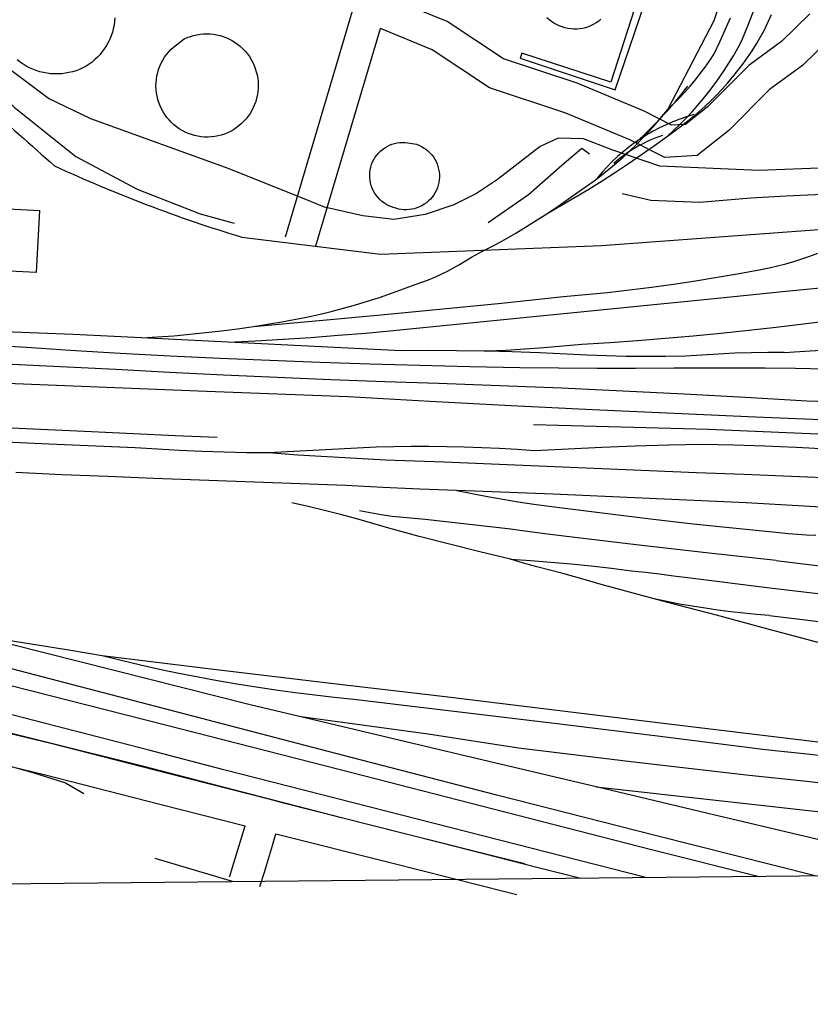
# Model space of a CAD drawing. Extents: x 3625074 to 3663148, y 511451 to 537151.
# Drawn here: x 3640863 to 3641606, y 516860 to 517789 of the extents above; entities that cross this region are included whole.
import ezdxf

# ---------------------------------------------------------------- set-up
doc = ezdxf.new("R2010")
doc.units = 0
for name, color, linetype in [('V-BLDG-OTLN', 7, 'Continuous'), ('V-DOMW-TANK', 7, 'Continuous'), ('V-GRID-FRAM', 7, 'Continuous'), ('V-RAIL-TRAK', 7, 'Continuous'), ('V-ROAD-CNTR', 7, 'Continuous'), ('V-SITE-OTLN', 7, 'Continuous'), ('V-TOPO-SHOR', 7, 'Continuous'), ('V-UTIL-LINE', 7, 'Continuous')]:
    doc.layers.add(name, color=color, linetype=linetype)

msp = doc.modelspace()

# ---------------------------------------------------------------- linework, layer by layer
at = {"layer": 'V-BLDG-OTLN'}
msp.add_lwpolyline([(3640799.28, 517614.01), (3640881.38, 517609.89), (3640878.45, 517551.48), (3640795.83, 517555.62), (3640795.71, 517553.11), (3640710.24, 517557.39), (3640711.97, 517591.97), (3640727.37, 517591.19), (3640729.43, 517632.37), (3640800.02, 517628.83)], close=True, dxfattribs=at)
at = {"layer": 'V-DOMW-TANK'}
for points in [[(3640952.42, 517791.03), (3640952.12, 517787.6), (3640951.62, 517784.19), (3640950.91, 517780.83), (3640950, 517777.51), (3640948.9, 517774.24), (3640947.6, 517771.06), (3640946.12, 517767.95), (3640944.45, 517764.94), (3640942.6, 517762.04), (3640940.58, 517759.25), (3640938.4, 517756.59), (3640936.07, 517754.06), (3640933.58, 517751.68), (3640930.96, 517749.45), (3640928.21, 517747.38), (3640925.34, 517745.48), (3640922.27, 517743.89), (3640919.1, 517742.49), (3640915.86, 517741.28), (3640912.55, 517740.26), (3640909.19, 517739.45), (3640905.79, 517738.85), (3640902.35, 517738.44), (3640898.89, 517738.25), (3640895.43, 517738.26), (3640891.98, 517738.48), (3640888.55, 517738.91), (3640885.15, 517739.54), (3640881.79, 517740.38), (3640878.49, 517741.41), (3640875.25, 517742.65), (3640872.1, 517744.07), (3640869.04, 517745.68), (3640866.08, 517747.48), (3640863.23, 517749.44), (3640860.51, 517751.58)], [(3641409.64, 517789.81), (3641407.48, 517788.03), (3641405.2, 517786.42), (3641402.82, 517784.97), (3641400.33, 517783.69), (3641397.76, 517782.6), (3641395.12, 517781.7), (3641392.42, 517780.98), (3641389.64, 517780.59), (3641386.85, 517780.4), (3641384.04, 517780.42), (3641381.25, 517780.63), (3641378.47, 517781.04), (3641375.73, 517781.64), (3641373.05, 517782.45), (3641370.43, 517783.44), (3641367.88, 517784.61), (3641365.43, 517785.97), (3641363.07, 517787.49), (3641360.84, 517789.18), (3641358.73, 517791.03)]]:
    msp.add_lwpolyline(points, dxfattribs=at)
for points in [[(3641017.55, 517771.27), (3641020.44, 517772.53), (3641023.39, 517773.61), (3641026.41, 517774.49), (3641029.49, 517775.17), (3641032.6, 517775.66), (3641035.73, 517775.94), (3641038.87, 517776.02), (3641042.02, 517775.89), (3641045.15, 517775.57), (3641048.25, 517775.04), (3641051.31, 517774.31), (3641054.32, 517773.39), (3641057.26, 517772.27), (3641060.12, 517770.97), (3641062.9, 517769.48), (3641065.57, 517767.82), (3641068.13, 517765.99), (3641070.56, 517763.99), (3641072.87, 517761.85), (3641075.02, 517759.56), (3641077.03, 517757.14), (3641078.87, 517754.59), (3641080.55, 517751.92), (3641082.05, 517749.16), (3641083.37, 517746.3), (3641084.5, 517743.36), (3641085.44, 517740.36), (3641086.19, 517737.3), (3641086.73, 517734.2), (3641087.07, 517731.08), (3641087.21, 517727.93), (3641087.15, 517724.79), (3641086.88, 517721.65), (3641086.42, 517718.54), (3641085.75, 517715.47), (3641084.88, 517712.44), (3641083.83, 517709.48), (3641082.58, 517706.59), (3641081.15, 517703.79), (3641079.54, 517701.08), (3641077.75, 517698.49), (3641075.81, 517696.01), (3641073.71, 517693.67), (3641071.46, 517691.47), (3641069.08, 517689.42), (3641066.56, 517687.52), (3641063.93, 517685.8), (3641061.2, 517684.24), (3641058.37, 517682.86), (3641055.45, 517681.68), (3641052.47, 517680.68), (3641049.43, 517679.88), (3641046.34, 517679.27), (3641043.18, 517678.92), (3641040, 517678.78), (3641036.82, 517678.85), (3641033.66, 517679.12), (3641030.51, 517679.6), (3641027.41, 517680.29), (3641024.36, 517681.18), (3641021.37, 517682.27), (3641018.46, 517683.55), (3641015.64, 517685.03), (3641012.93, 517686.68), (3641010.32, 517688.5), (3641007.85, 517690.5), (3641005.51, 517692.66), (3641003.31, 517694.96), (3641001.28, 517697.4), (3640999.41, 517699.97), (3640997.71, 517702.66), (3640996.19, 517705.45), (3640994.85, 517708.33), (3640993.71, 517711.3), (3640992.77, 517714.34), (3640992.03, 517717.43), (3640991.49, 517720.57), (3640991.17, 517723.73), (3640991.04, 517726.91), (3640991.13, 517730.08), (3640991.43, 517733.25), (3640991.93, 517736.39), (3640992.64, 517739.49), (3640993.55, 517742.53), (3640994.66, 517745.51), (3640995.96, 517748.42), (3640997.45, 517751.22), (3640999.12, 517753.93), (3641000.97, 517756.52), (3641002.98, 517758.98), (3641005.15, 517761.3), (3641007.47, 517763.48)], [(3641235.97, 517672.11), (3641238.34, 517671.21), (3641240.63, 517670.13), (3641242.83, 517668.87), (3641244.92, 517667.44), (3641246.88, 517665.84), (3641248.72, 517664.1), (3641250.41, 517662.21), (3641251.94, 517660.19), (3641253.3, 517658.06), (3641254.49, 517655.83), (3641255.5, 517653.51), (3641256.32, 517651.11), (3641256.95, 517648.65), (3641257.38, 517646.16), (3641257.6, 517643.64), (3641257.63, 517641.1), (3641257.45, 517638.58), (3641257.07, 517636.07), (3641256.5, 517633.61), (3641255.72, 517631.2), (3641254.76, 517628.86), (3641253.62, 517626.6), (3641252.29, 517624.44), (3641250.8, 517622.39), (3641249.15, 517620.47), (3641247.35, 517618.69), (3641245.41, 517617.06), (3641243.35, 517615.58), (3641241.18, 517614.28), (3641238.91, 517613.15), (3641236.56, 517612.21), (3641234.15, 517611.46), (3641231.68, 517610.91), (3641229.17, 517610.55), (3641226.64, 517610.4), (3641224.11, 517610.44), (3641221.58, 517610.69), (3641219.1, 517611.14), (3641216.65, 517611.79), (3641214.26, 517612.63), (3641211.87, 517613.47), (3641209.56, 517614.49), (3641207.34, 517615.7), (3641205.22, 517617.09), (3641203.22, 517618.64), (3641201.35, 517620.35), (3641199.63, 517622.2), (3641198.06, 517624.18), (3641196.66, 517626.29), (3641195.44, 517628.5), (3641194.39, 517630.8), (3641193.54, 517633.18), (3641192.88, 517635.63), (3641192.42, 517638.11), (3641192.16, 517640.63), (3641192.1, 517643.16), (3641192.25, 517645.68), (3641192.6, 517648.19), (3641193.16, 517650.66), (3641193.91, 517653.07), (3641194.86, 517655.42), (3641195.99, 517657.68), (3641197.3, 517659.84), (3641198.78, 517661.9), (3641200.42, 517663.82), (3641202.21, 517665.61), (3641204.14, 517667.24), (3641206.2, 517668.72), (3641208.36, 517670.02), (3641210.63, 517671.14), (3641212.98, 517672.08), (3641215.4, 517672.83), (3641217.87, 517673.37), (3641220.37, 517673.72), (3641222.9, 517673.86), (3641225.43, 517673.8), (3641227.94, 517673.53)]]:
    msp.add_lwpolyline(points, close=True, dxfattribs=at)
at = {"layer": 'V-GRID-FRAM'}
msp.add_lwpolyline([(3629129.44, 535042.13), (3660791.61, 535359.9), (3660982.02, 517177.98), (3629303.98, 516860.05), (3629129.44, 535042.13)], dxfattribs=at)
at = {"layer": 'V-RAIL-TRAK'}
for p, q in [((3641167.56, 517096.82), (3640501.52, 517270.55)), ((3641247.08, 517116.88), (3641127.25, 517133.24))]:
    msp.add_line(p, q, dxfattribs=at)
for points in [[(3640977.51, 517490.04), (3640992.61, 517490.89), (3641007.7, 517491.97), (3641022.77, 517493.28), (3641037.81, 517494.81), (3641052.83, 517496.57), (3641067.83, 517498.55), (3641082.79, 517500.75), (3641097.72, 517503.18), (3641109.44, 517505.06), (3641121.11, 517507.17), (3641132.75, 517509.49), (3641144.34, 517512.04), (3641155.87, 517514.8), (3641167.36, 517517.78), (3641178.78, 517520.98), (3641190.15, 517524.39), (3641201.44, 517528.01), (3641212.67, 517531.85), (3641223.83, 517535.9), (3641234.9, 517540.16), (3641241.11, 517542.27), (3641247.25, 517544.58), (3641253.32, 517547.08), (3641259.3, 517549.77), (3641265.19, 517552.65), (3641270.99, 517555.72), (3641276.7, 517558.96), (3641282.29, 517562.39), (3641287.78, 517565.99), (3641298.34, 517571.34), (3641308.81, 517576.88), (3641319.18, 517582.6), (3641329.45, 517588.5), (3641339.62, 517594.58), (3641349.68, 517600.83), (3641359.63, 517607.26), (3641369.47, 517613.85), (3641379.19, 517620.62), (3641388.79, 517627.56), (3641396.06, 517632.53), (3641403.19, 517637.68), (3641410.2, 517643), (3641417.08, 517648.49), (3641423.83, 517654.15), (3641430.43, 517659.96), (3641436.9, 517665.94), (3641443.21, 517672.07), (3641449.38, 517678.35), (3641455.39, 517684.78), (3641461.24, 517691.35), (3641466.94, 517698.06), (3641472.46, 517704.91), (3641516.2, 517788.66), (3641540.38, 517860.6)], [(3641472.08, 517679.74), (3641478.13, 517685.26), (3641484.04, 517690.93), (3641489.79, 517696.76), (3641495.39, 517702.74), (3641500.83, 517708.86), (3641506.11, 517715.12), (3641511.22, 517721.52), (3641516.16, 517728.05), (3641520.93, 517734.71), (3641525.52, 517741.5), (3641529.94, 517748.4), (3641534.17, 517755.41), (3641538.21, 517762.53), (3641542.07, 517769.76), (3641548.26, 517785.13), (3641554.25, 517800.57)], [(3641359.63, 517607.26), (3641372.55, 517614.63), (3641385.37, 517622.17), (3641398.08, 517629.89), (3641410.69, 517637.78), (3641423.19, 517645.84), (3641435.59, 517654.06), (3641447.87, 517662.46), (3641460.03, 517671.02), (3641472.08, 517679.74), (3641484.01, 517688.62), (3641495.82, 517697.66), (3641501.63, 517702.63), (3641507.32, 517707.74), (3641512.86, 517713.01), (3641518.26, 517718.42), (3641523.51, 517723.98), (3641528.61, 517729.67), (3641533.56, 517735.51), (3641538.35, 517741.47), (3641542.98, 517747.55), (3641547.44, 517753.76), (3641551.73, 517760.09), (3641555.85, 517766.53), (3641559.8, 517773.08), (3641563.57, 517779.73), (3641569.98, 517794.14)], [(3641472.46, 517704.91), (3641477.97, 517710.14), (3641483.32, 517715.54), (3641488.51, 517721.09), (3641493.54, 517726.78), (3641498.4, 517732.62), (3641503.08, 517738.6), (3641507.59, 517744.72), (3641511.92, 517750.96), (3641516.06, 517757.32), (3641521.43, 517768.45), (3641526.6, 517779.67), (3641531.55, 517790.98)], [(3641082.79, 517500.75), (3641141.12, 517505.92), (3641199.44, 517511.3), (3641257.73, 517516.89), (3641316, 517522.7), (3641374.25, 517528.71), (3641395.02, 517530.58), (3641415.76, 517532.68), (3641436.47, 517535.03), (3641457.16, 517537.63), (3641477.81, 517540.47), (3641498.43, 517543.55), (3641519.01, 517546.88), (3641539.56, 517550.45), (3641560.05, 517554.26), (3641567.88, 517555.82), (3641575.67, 517557.59), (3641583.4, 517559.58), (3641591.07, 517561.77), (3641598.69, 517564.18), (3641606.23, 517566.8), (3641613.7, 517569.63)], [(3641058.91, 517485.71), (3641084.81, 517487.05), (3641110.71, 517488.59), (3641136.6, 517490.34), (3641162.47, 517492.31), (3641188.32, 517494.48), (3641214.15, 517496.86), (3641522.38, 517527.49), (3641580.43, 517533.48), (3641638.5, 517539.19), (3641668.44, 517541.99)], [(3641923.32, 517541.32), (3641750.9, 517520.38), (3641692.05, 517513.77), (3641633.23, 517506.88), (3641574.44, 517499.72), (3641548.39, 517496.78), (3641522.33, 517494.05), (3641496.23, 517491.53), (3641470.12, 517489.23), (3641444, 517487.15), (3641417.85, 517485.28), (3641391.69, 517483.63), (3641373.82, 517481.97), (3641355.94, 517480.5), (3641338.04, 517479.23), (3641320.13, 517478.16), (3641302.22, 517477.28)], [(3641581.98, 517476.05), (3641566.46, 517476.07), (3641550.96, 517475.86), (3641535.45, 517475.4), (3641519.96, 517474.71), (3641504.47, 517473.77), (3641489.01, 517472.6), (3641470.45, 517472.32), (3641451.88, 517472.28), (3641433.32, 517472.5), (3641414.76, 517472.97), (3641396.21, 517473.68), (3641377.67, 517474.65), (3641351.69, 517475.79), (3641325.71, 517476.69), (3641302.22, 517477.28), (3641299.72, 517477.34), (3641273.72, 517477.73), (3641247.73, 517477.88), (3641221.73, 517477.77), (3641140.31, 517481.63), (3641058.91, 517485.71), (3640977.51, 517490.04), (3640913.11, 517493), (3640848.7, 517495.68)], [(3640837.47, 517482.93), (3640873.92, 517480.76), (3640910.36, 517478.38), (3640957.31, 517475.62), (3641004.28, 517473.11), (3641051.27, 517470.83), (3641098.26, 517468.79), (3641145.27, 517466.99), (3641192.28, 517465.42), (3641239.3, 517464.1), (3641286.32, 517463.01), (3641333.36, 517462.16), (3641369.63, 517461.57), (3641405.92, 517461.27), (3641442.2, 517461.27), (3641478.49, 517461.55), (3641506.98, 517461.78), (3641535.48, 517461.8), (3641563.98, 517461.62), (3641592.48, 517461.24), (3641620.98, 517460.66)], [(3641581.98, 517476.05), (3641606.35, 517477.71), (3641630.74, 517479.35), (3641655.13, 517480.98), (3641679.53, 517482.6), (3641703.92, 517484.21), (3641726.64, 517485.83), (3641749.39, 517487.16), (3641772.14, 517488.21), (3641794.91, 517488.98), (3641817.68, 517489.47), (3641845.92, 517488.25), (3641874.14, 517486.79), (3641902.35, 517485.1), (3641930.55, 517483.17), (3641958.73, 517481.01), (3641986.89, 517478.61), (3642015.03, 517475.99), (3642043.15, 517473.12), (3642099.21, 517471.18), (3642155.25, 517468.97)], [(3641653.22, 517428.82), (3641603.16, 517430.33), (3641545.48, 517433.74), (3641487.78, 517436.9), (3641430.08, 517439.8), (3641372.36, 517442.44), (3641314.63, 517444.83), (3641256.89, 517446.96), (3641206.27, 517448.66), (3641155.67, 517450.56), (3641105.06, 517452.66), (3641054.47, 517454.96), (3641003.89, 517457.46), (3640953.32, 517460.17), (3640888.18, 517463.14), (3640823.04, 517466.34)], [(3640772.21, 517450.57), (3640905.46, 517445), (3641038.71, 517439.69), (3641171.98, 517434.64), (3641248.57, 517430.42), (3641325.18, 517426.42), (3641401.79, 517422.64), (3641478.42, 517419.07), (3641555.06, 517415.72), (3641631.7, 517412.59), (3641711.12, 517409.73), (3641790.52, 517406.57), (3641869.91, 517403.11), (3641949.29, 517399.35), (3641999.19, 517396.23), (3642049.1, 517393.31), (3642099.02, 517390.61), (3642148.96, 517388.12)], [(3640132.6, 517435.86), (3640172.54, 517434.99), (3640212.47, 517433.88), (3640252.4, 517432.53), (3640292.31, 517430.95), (3640332.22, 517429.12), (3640372.12, 517427.05), (3640676.78, 517413.45), (3640930.42, 517401.84), (3640969.83, 517399.78), (3641009.24, 517397.98), (3641048.67, 517396.46)], [(3641633.55, 517357.6), (3641588.85, 517359.53), (3641544.14, 517361.26), (3641499.42, 517362.79), (3641262.16, 517373.02), (3641234.6, 517373.88), (3641207.04, 517374.97), (3641179.51, 517376.29), (3641151.98, 517377.82), (3641124.46, 517379.58), (3641096.96, 517381.57), (3641076.04, 517381.87), (3641055.11, 517382.37), (3641034.19, 517383.08), (3641013.29, 517383.98), (3640992.39, 517385.1), (3640971.5, 517386.41), (3640890.13, 517389.84), (3640808.78, 517393.5)], [(3641622.61, 517385.23), (3641593.23, 517386.66), (3641563.84, 517387.88), (3641534.45, 517388.87), (3641505.05, 517389.65), (3641473.46, 517388.96), (3641441.87, 517388.01), (3641410.3, 517386.8), (3641378.73, 517385.33), (3641347.18, 517383.61), (3641330.65, 517384.8), (3641314.1, 517385.79), (3641297.53, 517386.58), (3641280.96, 517387.15), (3641264.39, 517387.52), (3641247.81, 517387.67), (3641231.22, 517387.62), (3641214.65, 517387.37), (3641198.07, 517386.91), (3641096.96, 517381.57)], [(3642165.06, 517297.24), (3642107.33, 517301.73), (3642049.58, 517306.02), (3641991.82, 517310.09), (3641934.05, 517313.96), (3641876.25, 517317.62), (3641818.45, 517321.08), (3641763.95, 517323.28), (3641709.46, 517325.74), (3641654.98, 517328.47), (3641600.51, 517331.45), (3641546.06, 517334.69), (3641455.38, 517338.85), (3641364.69, 517342.72), (3641273.98, 517346.27), (3641239.22, 517347.6), (3641204.46, 517349.2), (3641169.73, 517351.06), (3640988.98, 517357.66), (3640945.75, 517359.3), (3640902.52, 517361.14), (3640859.3, 517363.17)], [(3641273.98, 517346.27), (3641288.4, 517343.36), (3641302.86, 517340.64), (3641317.36, 517338.09), (3641331.88, 517335.72), (3641346.44, 517333.52), (3641361.02, 517331.5), (3641375.62, 517329.67), (3641415.85, 517324.52), (3641456.12, 517319.64), (3641496.42, 517315.03), (3641536.75, 517310.69), (3641577.11, 517306.62), (3641585.73, 517305.74), (3641594.36, 517305.05), (3641603.01, 517304.57), (3641611.67, 517304.29)], [(3641373.9, 517268.11), (3641361.52, 517271.29), (3641349.15, 517274.59), (3641336.82, 517278.02), (3641324.53, 517281.58), (3641295.82, 517288.5), (3641267.17, 517295.68), (3641238.59, 517303.12), (3641210.08, 517310.82), (3641195.03, 517315.3), (3641179.91, 517319.57), (3641164.74, 517323.64), (3641149.51, 517327.5), (3641134.23, 517331.16), (3641118.91, 517334.61)], [(3641324.72, 517309.8), (3641244.38, 517319.09), (3641233.98, 517319.78), (3641223.59, 517320.73), (3641213.24, 517321.95), (3641202.92, 517323.43), (3641192.63, 517325.17), (3641182.4, 517327.18)], [(3641452.3, 516981.97), (3641450.72, 516982.38), (3641252.83, 517032.85), (3641055, 517083.54), (3640985.73, 517101.69), (3640916.4, 517119.64), (3640847.02, 517137.4), (3640777.59, 517154.97), (3640708.11, 517172.34), (3640606.87, 517197.92), (3640505.57, 517223.25), (3640404.21, 517248.34), (3640302.79, 517273.2), (3640201.31, 517297.81), (3640099.77, 517322.18)], [(3641574.48, 517280.36), (3641511.33, 517287.32), (3641448.21, 517294.58), (3641385.13, 517302.13), (3641359.25, 517305.26), (3641333.38, 517308.61), (3641324.72, 517309.8)], [(3641390.53, 516981.35), (3641351.82, 516991.05), (3641258.68, 517014.6), (3641165.59, 517038.36), (3641072.56, 517062.32), (3640979.57, 517086.48), (3640886.49, 517109.69), (3640793.45, 517133.11), (3640700.47, 517156.74), (3640607.54, 517180.58), (3640514.67, 517204.61), (3640435.48, 517224.83), (3640356.22, 517244.81), (3640276.91, 517264.56), (3640197.54, 517284.06), (3640118.11, 517303.32)], [(3641324.53, 517281.58), (3641343.56, 517280.37), (3641362.56, 517278.93), (3641381.56, 517277.25), (3641400.53, 517275.34), (3641419.47, 517273.18), (3641438.39, 517270.79), (3641451.59, 517269.36), (3641464.79, 517267.81), (3641477.96, 517266.13), (3641491.12, 517264.34)], [(3641574.48, 517280.36), (3641811.92, 517251.21), (3642003.83, 517227.57), (3642264.59, 517196.46), (3642547.94, 517162.59), (3642804.77, 517131.87), (3643027.14, 517105.09), (3643139.5, 517092.1)], [(3641518.22, 517228.94), (3641481.85, 517238.41), (3641459.76, 517244.33), (3641409.82, 517257.96), (3641393.68, 517262.52), (3641373.9, 517268.11)], [(3640481.55, 517260.68), (3640761.73, 517186.45), (3640999.97, 517125.65), (3641164.2, 517083.8)], [(3641491.12, 517264.34), (3641571.06, 517254.49), (3641808.89, 517226.53), (3642000.84, 517202.89), (3642261.64, 517171.78), (3642544.98, 517137.91), (3642762.59, 517111.08)], [(3641751.88, 516984.98), (3641740.17, 516987.71), (3641606.98, 517019.43), (3641509, 517042.76), (3641405.25, 517067.45), (3641276.26, 517097.98), (3641127.25, 517133.24), (3641079.62, 517144.51), (3640822.35, 517209.54), (3640634.19, 517257.09)], [(3641568.15, 517228.8), (3641556.01, 517229.72), (3641543.88, 517230.84), (3641531.78, 517232.16), (3641519.7, 517233.68), (3641507.64, 517235.41), (3641495.62, 517237.34), (3641483.63, 517239.47), (3641471.67, 517241.8), (3641459.76, 517244.33)], [(3642162.26, 517061.68), (3642137.66, 517066.35), (3642113.1, 517071.28), (3642088.6, 517076.47), (3642064.15, 517081.91), (3642039.76, 517087.61), (3642015.43, 517093.56), (3641823.57, 517145.98), (3641749.48, 517166.22), (3641672.36, 517187.36), (3641653.34, 517192.52), (3641595.19, 517208.29), (3641569.06, 517215.3), (3641518.22, 517228.94)], [(3641568.15, 517228.8), (3641805.58, 517199.66), (3641997.58, 517176.01), (3642258.43, 517144.89), (3642541.77, 517111.02), (3642798.58, 517080.3), (3642840.58, 517075.24)], [(3641564.52, 517102.33), (3641467.71, 517114.5), (3641370.88, 517126.44), (3641274.01, 517138.13), (3641177.12, 517149.6), (3641158.72, 517151.48), (3641140.35, 517153.57), (3641122, 517155.87), (3641103.68, 517158.39), (3641085.39, 517161.12), (3641067.14, 517164.07), (3641048.92, 517167.23), (3641030.73, 517170.6), (3641012.59, 517174.18), (3640994.49, 517177.97), (3640976.44, 517181.98), (3640958.43, 517186.19), (3640940.48, 517190.62), (3640911, 517195.7), (3640881.48, 517200.54), (3640851.94, 517205.16), (3640822.35, 517209.54)], [(3641894.54, 517075.61), (3641683.99, 517100.88), (3641473.48, 517126.35), (3641262.98, 517152.02), (3641155.44, 517164.55), (3641047.94, 517177.42), (3640940.48, 517190.62)], [(3642281.64, 516990.3), (3641603.42, 517072.39), (3641549.01, 517078.22), (3641494.74, 517084.28), (3641440.5, 517090.59), (3641386.3, 517097.13), (3641332.12, 517103.92), (3641247.08, 517116.88)], [(3642367.64, 517006.54), (3641606.32, 517097.86), (3641564.52, 517102.33)], [(3641611.01, 516983.57), (3641609.71, 516983.9), (3641460.62, 517021.66), (3641311.62, 517059.71), (3641167.56, 517096.82)], [(3641164.2, 517083.8), (3641308.28, 517046.69), (3641457.31, 517008.62), (3641558.36, 516983.04)], [(3641405.25, 517067.45), (3641638.72, 517041.47), (3641913.06, 517008.14), (3642078.77, 516988.26)]]:
    msp.add_lwpolyline(points, dxfattribs=at)
at = {"layer": 'V-ROAD-CNTR'}
for points in [[(3641112.77, 517584.92), (3641184.42, 517826.62), (3641274.52, 518067.78), (3641349.14, 518289.12)], [(3641605.98, 517794.81), (3641579.61, 517769.05), (3641548.61, 517746.27), (3641509.87, 517707.44), (3641489.02, 517690.82), (3641476, 517690.07), (3641449.48, 517703.55), (3641387.22, 517729.45), (3641318.05, 517752.45), (3641265.1, 517787.52), (3641210.78, 517810.01)], [(3641847.73, 517793.77), (3641819.73, 517756.54), (3641786.84, 517745.45), (3641759.17, 517750.9), (3641676.53, 517779.34), (3641649.99, 517783.29), (3641644.77, 517782.62), (3641624.27, 517770.74), (3641599.07, 517746.12), (3641568.23, 517723.45), (3641529.9, 517685.04), (3641500.26, 517661.41), (3641469.63, 517659.65), (3641436.91, 517676.29), (3641376.71, 517701.33), (3641304.81, 517725.24), (3641250.95, 517760.91), (3641202.21, 517781.09)], [(3641141.54, 517576.39), (3641202.21, 517781.09)], [(3641071.73, 517584.7), (3641202.33, 517568.66), (3641410.19, 517576.74), (3641614.68, 517591.92), (3641786.42, 517615.55), (3641931.48, 517645.92), (3642154.44, 517689.16)], [(3640483.48, 517146.21), (3640501.91, 517159.02), (3640505.2, 517161.06), (3640507.55, 517162.63), (3640509.36, 517163.67), (3640511.23, 517164.59), (3640513.16, 517165.39), (3640515.14, 517166.06), (3640517.16, 517166.6), (3640519.21, 517167.01), (3640521.28, 517167.28), (3640523.37, 517167.42), (3640525.46, 517167.42), (3640527.54, 517167.28), (3640529.61, 517167.01), (3640531.77, 517166.58), (3640619.95, 517144.31), (3640708.61, 517122.24), (3640797.34, 517100.47), (3640886.01, 517079.02), (3640994.78, 517051.12), (3641074.84, 517030.74)], [(3640804.44, 517129.61), (3640893.27, 517108.13), (3641002.21, 517080.19), (3641097.17, 517056.01)], [(3641097.17, 517056.01), (3641111.09, 517052.46), (3641220.01, 517024.93), (3641329.01, 516997.58), (3641337.88, 516995.33)], [(3641060.24, 516982.73), (3641060.49, 516983.52), (3641064.35, 516995.89), (3641068.13, 517008.28), (3641074.84, 517030.74)], [(3641088.82, 516973.63), (3641089.1, 516974.5), (3641093.02, 516987.04), (3641096.85, 516999.61), (3641100.61, 517012.19), (3641103.87, 517023.34)], [(3641103.87, 517023.34), (3641212.68, 516995.84), (3641321.67, 516968.49), (3641330.5, 516966.25)]]:
    msp.add_lwpolyline(points, dxfattribs=at)
for centre, radius, start, end in [((3646478.11, 523964.03), 8426.7, 227.307069, 228.510596), ((3641170.55, 517973.6), 404.77, 312.29352, 322.41229), ((3641545.56, 517527), 179.71, 105.73418, 140.82166), ((3641505.56, 517561.08), 125.08, 107.7885, 132.074), ((3641461.1, 518872.23), 1345.11, 245.13864, 253.17399)]:
    msp.add_arc(centre, radius, start, end, dxfattribs=at)
at = {"layer": 'V-SITE-OTLN'}
msp.add_lwpolyline([(3641622.84, 517649.77), (3641558.5, 517647.4), (3641465.02, 517651.44), (3641420.74, 517666.66), (3641393.1, 517677.23), (3641369.37, 517677.9), (3641352.38, 517670), (3641312.38, 517639), (3641292.45, 517625.59), (3641271.19, 517615.02), (3641244.39, 517605.99), (3641214.92, 517601.24), (3641185.69, 517604.86), (3641149.59, 517612.87), (3641137.3, 517617.81), (3641059.8, 517648.94), (3640929.81, 517695.93), (3640889.84, 517715.23), (3640843.33, 517750.07)], dxfattribs=at)
at = {"layer": 'V-TOPO-SHOR'}
msp.add_line((3640989.82, 517000.26), (3641062.64, 516978.54), dxfattribs=at)
for points in [[(3640704.21, 517849.01), (3640771.65, 517788), (3640857.6, 517706.85), (3640915.66, 517660.69), (3640973.35, 517629.9), (3641032.58, 517606.49), (3641064.67, 517597.9)], [(3641303.47, 517598.56), (3641341.32, 517624.78), (3641372.83, 517652.25), (3641391.58, 517668.41), (3641398.85, 517663.17)], [(3641429.59, 517625.73), (3641456.45, 517619.4), (3641502.24, 517617.58), (3641550.59, 517621.77), (3641583.77, 517623.48), (3641611.1, 517624.83), (3641637.91, 517626.19), (3641673.84, 517631.53)], [(3642373.56, 517357.55), (3642296.9, 517364.23), (3642213.27, 517368.45), (3642057.94, 517376.82), (3641886.79, 517387.77), (3641694.62, 517395.86), (3641510.66, 517403.72), (3641346.21, 517408.11)], [(3640506.19, 517159.56), (3640522.01, 517166), (3640547.02, 517160.26), (3640654.29, 517129.93), (3640773.35, 517104.03), (3640843.43, 517089.59), (3640875.25, 517081), (3640905.98, 517071.12), (3640923.19, 517061.09)]]:
    msp.add_lwpolyline(points, dxfattribs=at)
at = {"layer": 'V-UTIL-LINE'}
msp.add_lwpolyline([(3641420.07, 518239.86), (3641564.49, 518181.96), (3641418.92, 517730.41), (3641335.14, 517757.94), (3641333.6, 517753.09), (3641422.91, 517723.31), (3641583.74, 518195.39), (3641571.99, 518199.92)], dxfattribs=at)

doc.saveas('drawing.dxf')
